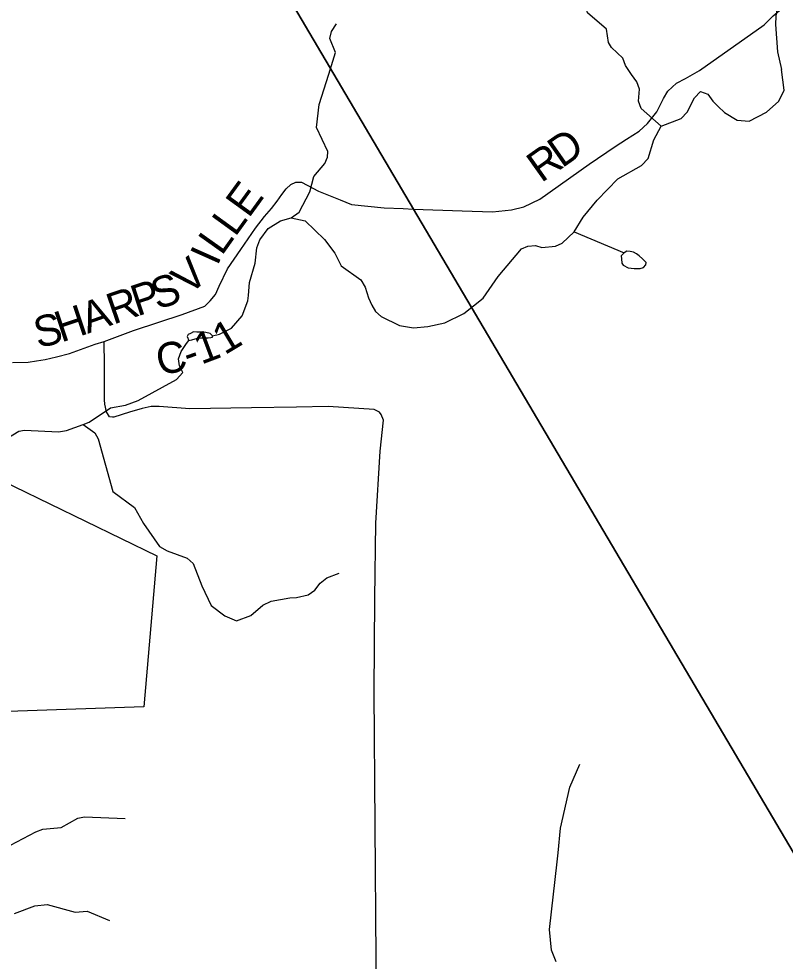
# Model space of a CAD drawing. Extents: x 1525783 to 1900577, y 218250 to 627376.
# Drawn here: x 1605152 to 1612574, y 449155 to 458283 of the extents above; entities that cross this region are included whole.
import ezdxf

# ---------------------------------------------------------------- set-up
doc = ezdxf.new("R2010")
doc.units = 0
for name, color, linetype in [('GM_X_Corporation', 7, 'Continuous'), ('GM_X_County_Road', 7, 'Continuous'), ('GM_X_County_Road_Text', 7, 'Continuous'), ('GM_X_Minor_Lake', 7, 'Continuous'), ('GM_X_Minor_River', 7, 'Continuous'), ('GM_X_Township', 7, 'Continuous'), ('GM_X_Township_Road', 7, 'Continuous')]:
    doc.layers.add(name, color=color, linetype=linetype)

msp = doc.modelspace()

# ---------------------------------------------------------------- linework, layer by layer
at = {"layer": 'GM_X_Corporation'}
msp.add_lwpolyline([(1604756.8, 453921), (1606489, 453082.7), (1606362.9, 451618.1), (1604011.3, 451537)], dxfattribs=at)
at = {"layer": 'GM_X_County_Road'}
for points in [[(1609444.4, 456424.2), (1609738.5, 456413.9), (1609924.6, 456431.2), (1610041.4, 456461.6), (1610197.8, 456536.2), (1610674.4, 456874.2), (1610928.3, 457046.5), (1611036.3, 457116.6), (1611158.9, 457195.4), (1611240.6, 457268.4), (1611331.1, 457382.3), (1611395.4, 457510.7), (1611439.1, 457583.7), (1611520.9, 457659.6), (1611608.4, 457706.3), (1611742.7, 457782.3), (1612371, 458225.9), (1612457.8, 458310.7), (1613020.6, 458786.1)], [(1605092.1, 454955.1), (1605241.9, 454958.5), (1605324.2, 454969.8), (1605406.4, 454982.2), (1605515.9, 455009.6), (1605642.9, 455042.8), (1605890.8, 455132.7), (1605978.7, 455158.1), (1606263.8, 455263.6), (1606507.9, 455343.6), (1606732.5, 455417.9), (1606954.8, 455500.4), (1607004.6, 455551.7), (1607057.4, 455612.1), (1607092.5, 455693.2), (1607172.5, 455862), (1607301.7, 456047.9), (1607444.8, 456253.7), (1607531.4, 456367.5), (1607597.9, 456445.4), (1607652.3, 456517.3), (1607698.3, 456582.7), (1607741.6, 456634.7), (1607787, 456678), (1607834.6, 456701.8), (1607888.7, 456699.6), (1608055.2, 456613.1), (1608265.1, 456530.8), (1608373.3, 456485.4), (1608691.3, 456452.9), (1608873.1, 456444.2), (1608973.4, 456440.7), (1609444.4, 456424.2)]]:
    msp.add_lwpolyline(points, dxfattribs=at)
at = {"layer": 'GM_X_Minor_Lake'}
for points in [[(1611041.1, 456030.9), (1611014.8, 456017.4), (1610986.2, 455987.9), (1610990.4, 455956.6), (1610992.8, 455915.6), (1611006.5, 455897.3), (1611054.1, 455872.4), (1611112, 455863.2), (1611168.1, 455866.1), (1611202.3, 455873.5), (1611224.9, 455899.1), (1611227.3, 455923.1), (1611192, 455957.9), (1611160.5, 455986.5), (1611134.8, 456007), (1611105.1, 456023.6), (1611073.2, 456030.3)], [(1611073.2, 456030.3), (1611041.1, 456030.9)], [(1606799, 455166.7), (1606827.2, 455174.1), (1606881.6, 455189.1), (1606921.7, 455192.4), (1606961.8, 455193.6), (1606985.8, 455193.1), (1607011.9, 455194.6), (1607026, 455198.4), (1607028.3, 455212.3), (1607004.7, 455234.8), (1606962.8, 455245.7), (1606928.8, 455248.3), (1606876.8, 455249.3), (1606844.7, 455249.9), (1606814.4, 455234.5), (1606792.1, 455224.9), (1606781.7, 455205.1)], [(1606781.7, 455205.1), (1606799, 455166.7)]]:
    msp.add_lwpolyline(points, dxfattribs=at)
at = {"layer": 'GM_X_Minor_River'}
for points in [[(1614528.3, 460511), (1614489.1, 460421.3), (1614434.8, 460085.4), (1614388.6, 459917.7), (1614280.5, 459770.7), (1614213.9, 459733.5), (1614091.3, 459700.9), (1613741.6, 459609), (1613417.5, 459478.7), (1613308.1, 459383.8), (1613188.1, 459245), (1613098.4, 459119.9), (1612869.1, 458888.3), (1612646.7, 458730.7), (1612531, 458607.9), (1612483.1, 458310), (1612480.1, 458227.9), (1612498.7, 457963.2), (1612538.6, 457792.5)], [(1611084.6, 457743.2), (1611026.7, 457830.8), (1611001.6, 457901.2), (1610890.7, 458004.7), (1610863.3, 458055.1), (1610844.9, 458183.6), (1610660.6, 458340), (1610647.6, 458416.3), (1610684.1, 458610.2), (1610671, 458682.5)], [(1608155.6, 457745.3), (1608217.9, 457956.9), (1608163.6, 458093.8), (1608180.5, 458161.7), (1608227.4, 458233.2)], [(1607028.3, 455212.3), (1607094.7, 455227.1), (1607210.1, 455287), (1607314.5, 455405.2), (1607369.5, 455550.4), (1607376.5, 455602.4), (1607387, 455730.4), (1607440.8, 455917.7), (1607457.6, 456063.7), (1607487.2, 456141.2), (1607565.5, 456251.9), (1607685.1, 456325.8), (1607789.9, 456355.8), (1607925.6, 456327.2), (1608112.3, 456145.3), (1608213.9, 456013.1), (1608273.7, 455891.7), (1608465.3, 455753.8), (1608506, 455684.9), (1608538, 455580.1), (1608570.7, 455509.3), (1608605.6, 455448.5), (1608662.7, 455399.3), (1608839.3, 455311.8), (1608973.2, 455291.2), (1609111.6, 455302.6), (1609278.6, 455339.4), (1609462.7, 455428.1), (1609649.9, 455578.7), (1609794.2, 455786.3), (1610021.8, 456054.5), (1610082.5, 456081.4), (1610156.7, 456088), (1610218.5, 456068.7), (1610348.9, 456082.2), (1610413.6, 456109.1), (1610530, 456221), (1610618.8, 456361.6), (1610752.3, 456527.3), (1610954.6, 456731.8), (1611183.6, 456863.7), (1611247, 456928.6), (1611300.6, 457109.9), (1611373.3, 457242.7), (1611565.1, 457317.2), (1611624.4, 457380.1), (1611695.3, 457519), (1611754.5, 457578), (1611824.1, 457552.6), (1611874.9, 457485.5), (1611924, 457432.5), (1611985, 457375.2), (1612107.8, 457302.7), (1612225.8, 457292.5), (1612391.7, 457379.4), (1612512, 457485.3), (1612564.2, 457592.5), (1612538.6, 457792.5)], [(1607789.9, 456355.8), (1607867.1, 456410.4), (1607969.1, 456606.8), (1608008.1, 456756.4), (1608116.7, 456882.5), (1608142, 456944.1), (1608143, 456998.2), (1608033.4, 457230.7), (1608061.8, 457452.6), (1608155.6, 457745.3)], [(1611373.3, 457242.7), (1611178.3, 457412.8), (1611153.7, 457485.4), (1611162, 457601.4), (1611137.3, 457672), (1611084.6, 457743.2)], [(1610530, 456221), (1611014.8, 456017.4)], [(1604976.7, 454183.8), (1605153.1, 454288.6), (1605205.4, 454299.6), (1605535.6, 454281.3), (1605611.9, 454293.8), (1605775.4, 454354.8), (1605834, 454377.7), (1606041, 454514), (1606183.8, 454541.3), (1606308.8, 454585), (1606679.4, 454788.3), (1606738.9, 454857.2), (1606708.1, 454922), (1606699.4, 454990.2), (1606722.8, 455061.9), (1606774.4, 455139.1), (1606799, 455166.7)], [(1605775.4, 454354.8), (1605888, 454272.5), (1605921, 454215.8), (1606063.2, 453704.1), (1606270.6, 453549.9), (1606359.7, 453393.9), (1606515.6, 453172.5), (1606588.9, 453129), (1606781.9, 453059.2), (1606838.9, 453006), (1606924.9, 452791.9), (1607015.3, 452599.8), (1607145.6, 452499.2), (1607260.8, 452450.9), (1607398.1, 452502.3), (1607514.3, 452604.3), (1607597.1, 452640.8), (1607776.1, 452673.4), (1607840.3, 452678.2), (1607953, 452704.1), (1608017.9, 452748.9), (1608071.4, 452818), (1608134.4, 452866.9), (1608253.5, 452912.7)], [(1610357.5, 449148.9), (1610309.5, 449262), (1610291, 449460.7), (1610364.9, 450118.8), (1610374.5, 450204.9), (1610396.8, 450445), (1610490, 450840.2), (1610586.2, 451065)], [(1604209.3, 449962.3), (1604312.2, 450223.1), (1604371.4, 450286.2), (1604484.5, 450338.3), (1604653.1, 450355.3), (1604890.5, 450294.9), (1604950.1, 450269.8), (1605072.5, 450277.6), (1605317.3, 450409.5), (1605383.8, 450434.4), (1605560.4, 450449.3), (1605724.3, 450540.6), (1605786.7, 450553.5), (1606183.1, 450538.4)], [(1605108.7, 449615.5), (1605308.4, 449690.1), (1605426.9, 449704.1), (1605696, 449629.1), (1605812.4, 449639), (1606031.1, 449548.9)]]:
    msp.add_lwpolyline(points, dxfattribs=at)
at = {"layer": 'GM_X_Township'}
for points in [[(1613250.6, 449193.4), (1608973.4, 456440.7), (1607462, 459001.7), (1606862.9, 460016.9), (1605201.4, 462832), (1605169.6, 462886), (1605211.2, 462917.3), (1608260.5, 465209.5), (1612987.2, 468762.7)], [(1607462, 459001.7), (1608973.4, 456440.7), (1613250.6, 449193.4)]]:
    msp.add_lwpolyline(points, dxfattribs=at)
at = {"layer": 'GM_X_Township_Road'}
for points in [[(1605983.1, 454593.1), (1605980.7, 454660), (1605982.6, 454927.6), (1605978.7, 455158.1)], [(1606059.6, 454426.1), (1606029.5, 454427.5), (1606000.2, 454476.4), (1605984.6, 454550.6), (1605983.1, 454593.1)], [(1607841.9, 454522.3), (1607404.3, 454515.4), (1606806.7, 454503.7), (1606509.9, 454529.1), (1606433.7, 454527.1), (1606345.9, 454509.6), (1606222.8, 454472.4), (1606070.5, 454425.6), (1606059.6, 454426.1)], [(1608613.8, 448361.2), (1608613.2, 449179.2), (1608593.3, 451759.7), (1608600, 452667.7), (1608608.2, 453399.4), (1608652, 454094.4), (1608682.3, 454394.7), (1608661, 454449.2), (1608645.3, 454473.4), (1608593.6, 454500.2), (1608146.4, 454527.1), (1607841.9, 454522.3)]]:
    msp.add_lwpolyline(points, dxfattribs=at)

# ---------------------------------------------------------------- texts
at = {"layer": 'GM_X_County_Road_Text'}
for s, rotation, p in [('D', 35.03395, (1610412, 456831.7)), ('R', 35.41472, (1610211.7, 456689.2)), ('E', 54.00697, (1607378.1, 456344.8)), ('L', 54.04808, (1607246.4, 456163.2)), ('L', 54.68427, (1607117.2, 455980.8)), ('I', 65.92725, (1607074.6, 455881.8)), ('V', 42.24952, (1606800.4, 455595.4)), ('P', 18.1983, (1606298, 455399.7)), ('S', 18.38566, (1606491.3, 455463.2)), ('R', 19.02306, (1606066.2, 455319.7)), ('A', 19.52482, (1605818, 455231.7)), ('H', 18.48916, (1605562, 455146.1)), ('S', 13.15808, (1605335.6, 455091.7)), ('1', 30.96585, (1607144.9, 455022.5)), ('1', 20.51786, (1606918.1, 454931.8)), ('C', 12.50637, (1606517.6, 454824.1)), ('-', 19.6001, (1606797.1, 454888.7))]:
    msp.add_text(s, height=300, rotation=rotation, dxfattribs=at).set_placement(p)

doc.saveas('drawing.dxf')
